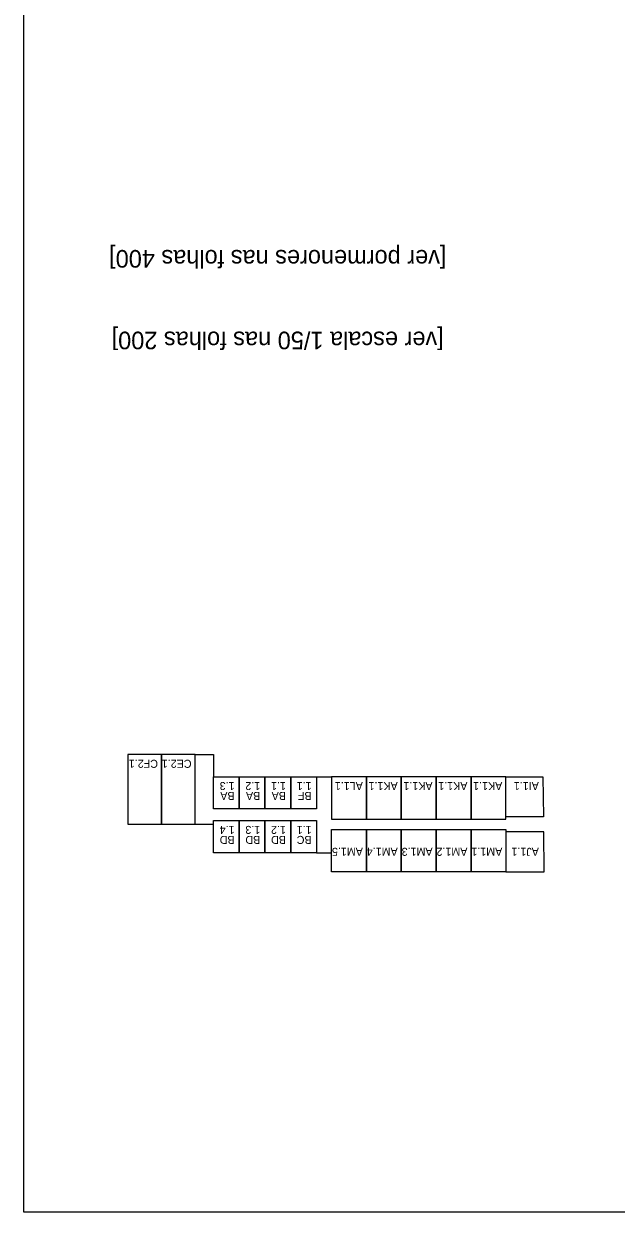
# Model space of a CAD drawing. Extents: x 1248 to 1356, y -443 to -224.
# Drawn here: x 1278.02 to 1285.43, y -253.66 to -238.81 of the extents above; entities that cross this region are included whole.
import ezdxf

# ---------------------------------------------------------------- set-up
doc = ezdxf.new("R2010")
doc.units = 0
doc.layers.add('Level 40', color=7, linetype='Continuous')
doc.layers.add('Level 62', color=7, linetype='Continuous')

msp = doc.modelspace()

# ---------------------------------------------------------------- linework, layer by layer
at = {"layer": 'Level 40'}
for p, q in [((1280.161, -247.94), (1280.391, -247.94)), ((1280.391, -247.94), (1280.391, -248.218)), ((1281.676, -248.218), (1281.866, -248.218)), ((1280.161, -248.812), (1280.391, -248.812)), ((1281.676, -249.169), (1281.866, -249.169))]:
    msp.add_line(p, q, dxfattribs=at)
for points in [[(1279.741, -247.94), (1279.32, -247.94), (1279.32, -248.812), (1279.741, -248.812)], [(1280.161, -247.94), (1279.741, -247.94), (1279.741, -248.812), (1280.161, -248.812)], [(1280.712, -248.62), (1280.391, -248.62), (1280.391, -248.218), (1280.712, -248.218)], [(1281.033, -248.62), (1280.712, -248.62), (1280.712, -248.218), (1281.033, -248.218)], [(1281.355, -248.62), (1281.033, -248.62), (1281.033, -248.218), (1281.355, -248.218)], [(1281.676, -248.62), (1281.355, -248.62), (1281.355, -248.218), (1281.676, -248.218)], [(1282.302, -248.218), (1281.866, -248.218), (1281.866, -248.749), (1282.302, -248.749)], [(1282.738, -248.218), (1282.302, -248.218), (1282.302, -248.749), (1282.738, -248.749)], [(1283.175, -248.218), (1282.738, -248.218), (1282.738, -248.749), (1283.175, -248.749)], [(1283.611, -248.218), (1283.175, -248.218), (1283.175, -248.749), (1283.611, -248.749)], [(1284.047, -248.218), (1283.611, -248.218), (1283.611, -248.749), (1284.047, -248.749)], [(1284.509, -248.218), (1284.516, -248.717), (1284.245, -248.717), (1284.245, -248.717), (1284.047, -248.717), (1284.047, -248.218)], [(1280.712, -249.169), (1280.391, -249.169), (1280.391, -248.766), (1280.712, -248.766)], [(1281.033, -249.169), (1280.712, -249.169), (1280.712, -248.766), (1281.033, -248.766)], [(1281.355, -249.169), (1281.033, -249.169), (1281.033, -248.766), (1281.355, -248.766)], [(1281.676, -249.169), (1281.355, -249.169), (1281.355, -248.766), (1281.676, -248.766)], [(1282.302, -249.407), (1281.866, -249.407), (1281.866, -248.876), (1282.302, -248.876)], [(1282.738, -249.407), (1282.302, -249.407), (1282.302, -248.876), (1282.738, -248.876)], [(1283.175, -249.407), (1282.738, -249.407), (1282.738, -248.876), (1283.175, -248.876)], [(1283.611, -249.407), (1283.175, -249.407), (1283.175, -248.876), (1283.611, -248.876)], [(1284.047, -249.407), (1283.611, -249.407), (1283.611, -248.876), (1284.047, -248.876)], [(1284.245, -248.908), (1284.047, -248.908), (1284.047, -249.407), (1284.526, -249.407), (1284.519, -248.908), (1284.245, -248.908)]]:
    msp.add_lwpolyline(points, close=True, dxfattribs=at)
at = {"layer": 'Level 62'}
msp.add_lwpolyline([(1355.966, -223.959), (1355.966, -253.659), (1278.016, -253.659), (1278.016, -223.959)], close=True, dxfattribs=at)

# ---------------------------------------------------------------- texts
at = {"layer": 'Level 40'}
for s, p in [('CF2.1', (1279.695, -248.006)), ('CE2.1', (1280.115, -248.006)), ('1.3', (1280.653, -248.284)), ('1.2', (1280.974, -248.284)), ('1.1', (1281.295, -248.284)), ('1.1', (1281.616, -248.284)), ('AL1.1', (1282.257, -248.284)), ('AK1.1', (1282.693, -248.284)), ('AK1.1', (1283.129, -248.284)), ('AK1.1', (1283.565, -248.284)), ('AK1.1', (1284.001, -248.284)), ('AI1.1', (1284.458, -248.284)), ('BA', (1280.653, -248.408)), ('BA', (1280.974, -248.408)), ('BA', (1281.295, -248.408)), ('BF', (1281.616, -248.408)), ('1.4', (1280.653, -248.832)), ('1.3', (1280.974, -248.832)), ('1.2', (1281.295, -248.832)), ('1.1', (1281.616, -248.832)), ('BD', (1280.653, -248.957)), ('BD', (1280.974, -248.957)), ('BD', (1281.295, -248.957)), ('BC', (1281.616, -248.957)), ('AM1.5', (1282.257, -249.106)), ('AM1.4', (1282.693, -249.106)), ('AM1.3', (1283.129, -249.106)), ('AM1.2', (1283.565, -249.106)), ('AM1.1', (1284.001, -249.106)), ('AJ1.1', (1284.458, -249.106))]:
    msp.add_text(s, height=0.1, rotation=180, dxfattribs=at).set_placement(p)
at = {"layer": 'Level 62'}
for s, p in [('[ver pormenores nas folhas 400]', (1283.303, -241.636)), ('[ver escala 1/50 nas folhas 200]', (1283.269, -242.656))]:
    msp.add_text(s, height=0.21999, rotation=180.0006, dxfattribs=at).set_placement(p)

doc.saveas('drawing.dxf')
